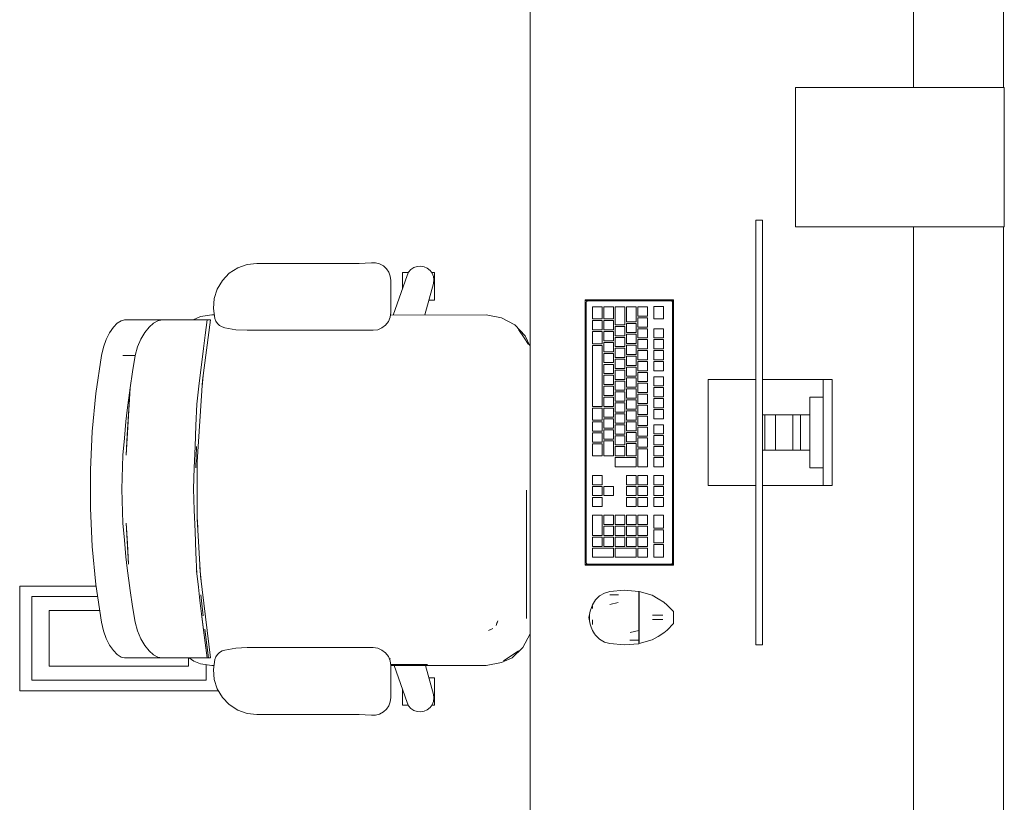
# Model space of a CAD drawing. Header units: millimetres. Extents: x 321 to 585, y -277 to 9.
# Tile 634 of 656: x 398.81 to 401.63, y -121.72 to -119.47. Entities that reach past the tile are written whole.
import ezdxf

# ---------------------------------------------------------------- set-up
doc = ezdxf.new("R2010")
doc.units = ezdxf.units.MM
doc.header["$MEASUREMENT"] = 0
for name, color, linetype, lineweight in [('IFC-Elemento construtivo genérico-Contorno', 253, 'Continuous', 5), ('IFC-Elemento de mobília-Contorno', 152, 'Continuous', 5), ('IFC-Elemento terminal-Contorno', 253, 'Continuous', 5), ('IFC-Laje-Contorno', 134, 'Continuous', 5), ('IFC-Pilar-Contorno', 83, 'Continuous', 5), ('IFC-Viga-Contorno', 66, 'Continuous', 5)]:
    doc.layers.add(name, color=color, linetype=linetype, lineweight=lineweight)

msp = doc.modelspace()

# ---------------------------------------------------------------- linework, layer by layer
at = {"layer": 'IFC-Elemento construtivo genérico-Contorno', "lineweight": 5}
for p, q in [((400.9206, -120.0494), (400.9206, -120.049)), ((400.9206, -120.049), (400.9397, -120.049)), ((400.9206, -120.0507), (400.9206, -120.0494)), ((400.9206, -120.0527), (400.9206, -120.0507)), ((400.9206, -120.0553), (400.9206, -120.0527)), ((400.9206, -120.0584), (400.9206, -120.0553)), ((400.9206, -120.0617), (400.9206, -120.0584)), ((400.9206, -121.2555), (400.9206, -120.0617)), ((400.9397, -120.0494), (400.9397, -120.049)), ((400.9397, -120.0507), (400.9397, -120.0494)), ((400.9397, -120.0527), (400.9397, -120.0507)), ((400.9397, -120.0553), (400.9397, -120.0527)), ((400.9397, -120.0584), (400.9397, -120.0553)), ((400.9397, -120.0617), (400.9397, -120.0584)), ((400.9397, -121.2555), (400.9397, -120.0617)), ((400.4301, -120.2776), (400.4325, -120.28)), ((400.4301, -121.0396), (400.4301, -120.2776)), ((400.4301, -120.2776), (400.6841, -120.2776)), ((400.4325, -120.28), (400.4342, -120.2817)), ((400.4332, -120.2839), (400.4339, -120.2824)), ((400.4332, -121.0332), (400.4332, -120.2839)), ((400.4338, -120.2794), (400.4351, -120.2801)), ((400.4339, -120.2824), (400.4342, -120.2817)), ((400.4342, -120.2817), (400.4364, -120.2807)), ((400.4342, -120.2817), (400.4356, -120.2811)), ((400.4351, -120.2801), (400.4358, -120.2804)), ((400.4356, -120.2811), (400.4364, -120.2807)), ((400.4364, -120.2807), (400.6777, -120.2807)), ((400.4507, -120.2978), (400.4785, -120.2978)), ((400.4507, -120.3325), (400.4507, -120.2978)), ((400.4785, -120.3325), (400.4785, -120.2978)), ((400.4833, -120.2978), (400.5111, -120.2978)), ((400.4833, -120.3325), (400.4833, -120.2978)), ((400.5111, -120.3325), (400.5111, -120.2978)), ((400.5159, -120.2978), (400.5437, -120.2978)), ((400.5159, -120.3492), (400.5159, -120.2978)), ((400.5437, -120.3492), (400.5437, -120.2978)), ((400.5485, -120.2978), (400.5762, -120.2978)), ((400.5485, -120.3404), (400.5485, -120.2978)), ((400.5762, -120.3404), (400.5762, -120.2978)), ((400.5811, -120.2978), (400.6088, -120.2978)), ((400.5811, -120.3243), (400.5811, -120.2978)), ((400.6088, -120.3243), (400.6088, -120.2978)), ((400.627, -120.2969), (400.6548, -120.2969)), ((400.627, -120.3322), (400.627, -120.2969)), ((400.6548, -120.3322), (400.6548, -120.2969)), ((400.6777, -120.2807), (400.679, -120.2801)), ((400.6777, -120.2807), (400.6793, -120.2814)), ((400.6777, -120.2807), (400.6785, -120.2811)), ((400.6785, -120.2811), (400.6793, -120.2814)), ((400.679, -120.2801), (400.6803, -120.2794)), ((400.6793, -120.2814), (400.68, -120.2817)), ((400.68, -120.2817), (400.6816, -120.28)), ((400.68, -120.2817), (400.6806, -120.2831)), ((400.68, -120.2817), (400.6809, -120.2839)), ((400.6806, -120.2831), (400.6807, -120.2835)), ((400.6807, -120.2835), (400.6809, -120.2839)), ((400.6809, -121.0332), (400.6809, -120.2839)), ((400.6812, -120.2833), (400.6822, -120.2813)), ((400.6812, -120.2833), (400.6816, -120.2826)), ((400.6816, -120.28), (400.6841, -120.2776)), ((400.6841, -121.0396), (400.6841, -120.2776)), ((400.5811, -120.3243), (400.6088, -120.3243)), ((400.4507, -120.3325), (400.4785, -120.3325)), ((400.4507, -120.3374), (400.4785, -120.3374)), ((400.4507, -120.3639), (400.4507, -120.3374)), ((400.4785, -120.3639), (400.4785, -120.3374)), ((400.4833, -120.3325), (400.5111, -120.3325)), ((400.4833, -120.3374), (400.5111, -120.3374)), ((400.4833, -120.3639), (400.4833, -120.3374)), ((400.5111, -120.3639), (400.5111, -120.3374)), ((400.5159, -120.3492), (400.5437, -120.3492)), ((400.5159, -120.354), (400.5437, -120.354)), ((400.5159, -120.3806), (400.5159, -120.354)), ((400.5437, -120.3806), (400.5437, -120.354)), ((400.5485, -120.3404), (400.5762, -120.3404)), ((400.5485, -120.3453), (400.5762, -120.3453)), ((400.5485, -120.3718), (400.5485, -120.3453)), ((400.5762, -120.3718), (400.5762, -120.3453)), ((400.5811, -120.3292), (400.6088, -120.3292)), ((400.5811, -120.3557), (400.5811, -120.3292)), ((400.6088, -120.3557), (400.6088, -120.3292)), ((400.627, -120.3322), (400.6548, -120.3322)), ((400.4507, -120.3639), (400.4785, -120.3639)), ((400.4507, -120.3687), (400.4785, -120.3687)), ((400.4507, -120.4035), (400.4507, -120.3687)), ((400.4785, -120.4035), (400.4785, -120.3687)), ((400.4833, -120.3639), (400.5111, -120.3639)), ((400.4833, -120.3687), (400.5111, -120.3687)), ((400.4833, -120.3953), (400.4833, -120.3687)), ((400.5111, -120.3953), (400.5111, -120.3687)), ((400.5159, -120.3806), (400.5437, -120.3806)), ((400.5485, -120.3718), (400.5762, -120.3718)), ((400.5485, -120.3766), (400.5762, -120.3766)), ((400.5485, -120.4032), (400.5485, -120.3766)), ((400.5762, -120.4032), (400.5762, -120.3766)), ((400.5811, -120.3557), (400.6088, -120.3557)), ((400.5811, -120.3605), (400.6088, -120.3605)), ((400.5811, -120.387), (400.5811, -120.3605)), ((400.6088, -120.387), (400.6088, -120.3605)), ((400.627, -120.3605), (400.6548, -120.3605)), ((400.627, -120.387), (400.627, -120.3605)), ((400.6548, -120.387), (400.6548, -120.3605)), ((400.4507, -120.4035), (400.4785, -120.4035)), ((400.4507, -120.4083), (400.4785, -120.4083)), ((400.4507, -120.5842), (400.4507, -120.4083)), ((400.4785, -120.5842), (400.4785, -120.4083)), ((400.4833, -120.3953), (400.5111, -120.3953)), ((400.4833, -120.4001), (400.5111, -120.4001)), ((400.4833, -120.4266), (400.4833, -120.4001)), ((400.5111, -120.4266), (400.5111, -120.4001)), ((400.5159, -120.3854), (400.5437, -120.3854)), ((400.5159, -120.4119), (400.5159, -120.3854)), ((400.5437, -120.4119), (400.5437, -120.3854)), ((400.5485, -120.4032), (400.5762, -120.4032)), ((400.5485, -120.408), (400.5762, -120.408)), ((400.5485, -120.4345), (400.5485, -120.408)), ((400.5762, -120.4345), (400.5762, -120.408)), ((400.5811, -120.387), (400.6088, -120.387)), ((400.5811, -120.3919), (400.6088, -120.3919)), ((400.5811, -120.4184), (400.5811, -120.3919)), ((400.6088, -120.4184), (400.6088, -120.3919)), ((400.627, -120.387), (400.6548, -120.387)), ((400.627, -120.3919), (400.6548, -120.3919)), ((400.627, -120.4184), (400.627, -120.3919)), ((400.6548, -120.4184), (400.6548, -120.3919)), ((400.4833, -120.4266), (400.5111, -120.4266)), ((400.4833, -120.4314), (400.5111, -120.4314)), ((400.4833, -120.458), (400.4833, -120.4314)), ((400.5111, -120.458), (400.5111, -120.4314)), ((400.5159, -120.4119), (400.5437, -120.4119)), ((400.5159, -120.4168), (400.5437, -120.4168)), ((400.5159, -120.4433), (400.5159, -120.4168)), ((400.5437, -120.4433), (400.5437, -120.4168)), ((400.5485, -120.4345), (400.5762, -120.4345)), ((400.5485, -120.4393), (400.5762, -120.4393)), ((400.5485, -120.4659), (400.5485, -120.4393)), ((400.5762, -120.4659), (400.5762, -120.4393)), ((400.5811, -120.4184), (400.6088, -120.4184)), ((400.5811, -120.4232), (400.6088, -120.4232)), ((400.5811, -120.4498), (400.5811, -120.4232)), ((400.6088, -120.4498), (400.6088, -120.4232)), ((400.627, -120.4184), (400.6548, -120.4184)), ((400.627, -120.4232), (400.6548, -120.4232)), ((400.627, -120.4498), (400.627, -120.4232)), ((400.6548, -120.4498), (400.6548, -120.4232)), ((400.4833, -120.458), (400.5111, -120.458)), ((400.4833, -120.4628), (400.5111, -120.4628)), ((400.4833, -120.4893), (400.4833, -120.4628)), ((400.5111, -120.4893), (400.5111, -120.4628)), ((400.5159, -120.4433), (400.5437, -120.4433)), ((400.5159, -120.4481), (400.5437, -120.4481)), ((400.5159, -120.4746), (400.5159, -120.4481)), ((400.5437, -120.4746), (400.5437, -120.4481)), ((400.5485, -120.4659), (400.5762, -120.4659)), ((400.5811, -120.4498), (400.6088, -120.4498)), ((400.5811, -120.4546), (400.6088, -120.4546)), ((400.5811, -120.4811), (400.5811, -120.4546)), ((400.6088, -120.4811), (400.6088, -120.4546)), ((400.627, -120.4498), (400.6548, -120.4498)), ((400.627, -120.4546), (400.6548, -120.4546)), ((400.627, -120.4811), (400.627, -120.4546)), ((400.6548, -120.4811), (400.6548, -120.4546)), ((400.4833, -120.4893), (400.5111, -120.4893)), ((400.4833, -120.4941), (400.5111, -120.4941)), ((400.4833, -120.5207), (400.4833, -120.4941)), ((400.5111, -120.5207), (400.5111, -120.4941)), ((400.5159, -120.4746), (400.5437, -120.4746)), ((400.5159, -120.4795), (400.5437, -120.4795)), ((400.5159, -120.506), (400.5159, -120.4795)), ((400.5437, -120.506), (400.5437, -120.4795)), ((400.5485, -120.4707), (400.5762, -120.4707)), ((400.5485, -120.4972), (400.5485, -120.4707)), ((400.5762, -120.4972), (400.5762, -120.4707)), ((400.5811, -120.4811), (400.6088, -120.4811)), ((400.5811, -120.4859), (400.6088, -120.4859)), ((400.5811, -120.5125), (400.5811, -120.4859)), ((400.6088, -120.5125), (400.6088, -120.4859)), ((400.627, -120.4811), (400.6548, -120.4811)), ((400.4833, -120.5207), (400.5111, -120.5207)), ((400.5159, -120.506), (400.5437, -120.506)), ((400.5159, -120.5108), (400.5437, -120.5108)), ((400.5159, -120.5373), (400.5159, -120.5108)), ((400.5437, -120.5373), (400.5437, -120.5108)), ((400.5485, -120.4972), (400.5762, -120.4972)), ((400.5485, -120.502), (400.5762, -120.502)), ((400.5485, -120.5286), (400.5485, -120.502)), ((400.5762, -120.5286), (400.5762, -120.502)), ((400.5811, -120.5125), (400.6088, -120.5125)), ((400.5811, -120.5173), (400.6088, -120.5173)), ((400.5811, -120.5438), (400.5811, -120.5173)), ((400.6088, -120.5438), (400.6088, -120.5173)), ((400.627, -120.4984), (400.6548, -120.4984)), ((400.627, -120.5249), (400.627, -120.4984)), ((400.6548, -120.5249), (400.6548, -120.4984)), ((400.7833, -120.811), (400.7833, -120.5062)), ((400.7833, -120.5062), (400.9206, -120.5062)), ((400.9397, -120.5062), (401.1008, -120.5062)), ((401.1008, -120.5062), (401.1041, -120.5062)), ((401.1041, -120.5062), (401.1071, -120.5062)), ((401.1071, -120.5062), (401.1098, -120.5062)), ((401.1098, -120.5062), (401.1118, -120.5062)), ((401.1118, -120.5062), (401.1131, -120.5062)), ((401.1131, -120.5062), (401.1135, -120.5062)), ((401.1135, -120.811), (401.1135, -120.5062)), ((401.1135, -120.5062), (401.1389, -120.5062)), ((401.1389, -120.811), (401.1389, -120.5062)), ((400.4833, -120.5255), (400.5111, -120.5255)), ((400.4833, -120.552), (400.4833, -120.5255)), ((400.4833, -120.552), (400.5111, -120.552)), ((400.5111, -120.552), (400.5111, -120.5255)), ((400.5159, -120.5373), (400.5437, -120.5373)), ((400.5159, -120.5422), (400.5437, -120.5422)), ((400.5159, -120.5687), (400.5159, -120.5422)), ((400.5437, -120.5687), (400.5437, -120.5422)), ((400.5485, -120.5286), (400.5762, -120.5286)), ((400.5485, -120.5334), (400.5762, -120.5334)), ((400.5485, -120.5599), (400.5485, -120.5334)), ((400.5762, -120.5599), (400.5762, -120.5334)), ((400.5811, -120.5438), (400.6088, -120.5438)), ((400.5811, -120.5486), (400.6088, -120.5486)), ((400.5811, -120.5752), (400.5811, -120.5486)), ((400.6088, -120.5752), (400.6088, -120.5486)), ((400.627, -120.5249), (400.6548, -120.5249)), ((400.627, -120.5297), (400.6548, -120.5297)), ((400.627, -120.5562), (400.627, -120.5297)), ((400.6548, -120.5562), (400.6548, -120.5297)), ((400.4833, -120.5569), (400.5111, -120.5569)), ((400.4833, -120.5834), (400.4833, -120.5569)), ((400.5111, -120.5834), (400.5111, -120.5569)), ((400.5159, -120.5687), (400.5437, -120.5687)), ((400.5159, -120.5735), (400.5437, -120.5735)), ((400.5159, -120.6001), (400.5159, -120.5735)), ((400.5437, -120.6001), (400.5437, -120.5735)), ((400.5485, -120.5599), (400.5762, -120.5599)), ((400.5485, -120.5648), (400.5762, -120.5648)), ((400.5485, -120.5913), (400.5485, -120.5648)), ((400.5762, -120.5913), (400.5762, -120.5648)), ((400.5811, -120.5752), (400.6088, -120.5752)), ((400.5811, -120.58), (400.6088, -120.58)), ((400.5811, -120.6065), (400.5811, -120.58)), ((400.6088, -120.6065), (400.6088, -120.58)), ((400.627, -120.5562), (400.6548, -120.5562)), ((400.627, -120.5611), (400.6548, -120.5611)), ((400.627, -120.5876), (400.627, -120.5611)), ((400.6548, -120.5876), (400.6548, -120.5611)), ((401.0754, -120.7602), (401.0754, -120.557)), ((401.0754, -120.557), (401.1135, -120.557)), ((400.4507, -120.5842), (400.4785, -120.5842)), ((400.4507, -120.589), (400.4785, -120.589)), ((400.4507, -120.6234), (400.4507, -120.589)), ((400.4785, -120.6234), (400.4785, -120.589)), ((400.4833, -120.5834), (400.5111, -120.5834)), ((400.4833, -120.5882), (400.5111, -120.5882)), ((400.4833, -120.6147), (400.4833, -120.5882)), ((400.5111, -120.6147), (400.5111, -120.5882)), ((400.5159, -120.6001), (400.5437, -120.6001)), ((400.5159, -120.6049), (400.5437, -120.6049)), ((400.5159, -120.6314), (400.5159, -120.6049)), ((400.5437, -120.6314), (400.5437, -120.6049)), ((400.5485, -120.5913), (400.5762, -120.5913)), ((400.5485, -120.5961), (400.5762, -120.5961)), ((400.5485, -120.6226), (400.5485, -120.5961)), ((400.5762, -120.6226), (400.5762, -120.5961)), ((400.5811, -120.6065), (400.6088, -120.6065)), ((400.627, -120.5876), (400.6548, -120.5876)), ((400.627, -120.5924), (400.6548, -120.5924)), ((400.627, -120.6189), (400.627, -120.5924)), ((400.6548, -120.6189), (400.6548, -120.5924)), ((400.9397, -120.6078), (400.946, -120.6078)), ((400.946, -120.7094), (400.946, -120.6078)), ((400.946, -120.6078), (400.9762, -120.6078)), ((400.9762, -120.7094), (400.9762, -120.6078)), ((400.9762, -120.6078), (401.0263, -120.6078)), ((401.0263, -120.7094), (401.0263, -120.6078)), ((401.0263, -120.6078), (401.0481, -120.6078)), ((401.0464, -120.6078), (401.0549, -120.6078)), ((401.0481, -120.7094), (401.0481, -120.6078)), ((401.0549, -120.6078), (401.0641, -120.6078)), ((401.0641, -120.6078), (401.0754, -120.6078)), ((400.4507, -120.6234), (400.4785, -120.6234)), ((400.4507, -120.6282), (400.4785, -120.6282)), ((400.4507, -120.6547), (400.4507, -120.6282)), ((400.4785, -120.6547), (400.4785, -120.6282)), ((400.4833, -120.6147), (400.5111, -120.6147)), ((400.4833, -120.6196), (400.5111, -120.6196)), ((400.4833, -120.6461), (400.4833, -120.6196)), ((400.5111, -120.6461), (400.5111, -120.6196)), ((400.5159, -120.6314), (400.5437, -120.6314)), ((400.5159, -120.6362), (400.5437, -120.6362)), ((400.5159, -120.6628), (400.5159, -120.6362)), ((400.5437, -120.6628), (400.5437, -120.6362)), ((400.5485, -120.6226), (400.5762, -120.6226)), ((400.5485, -120.6275), (400.5762, -120.6275)), ((400.5485, -120.654), (400.5485, -120.6275)), ((400.5762, -120.654), (400.5762, -120.6275)), ((400.5811, -120.6114), (400.6088, -120.6114)), ((400.5811, -120.6379), (400.5811, -120.6114)), ((400.6088, -120.6379), (400.6088, -120.6114)), ((400.627, -120.6189), (400.6548, -120.6189)), ((400.627, -120.6362), (400.6548, -120.6362)), ((400.627, -120.6627), (400.627, -120.6362)), ((400.6548, -120.6627), (400.6548, -120.6362)), ((400.4507, -120.6547), (400.4785, -120.6547)), ((400.4507, -120.6596), (400.4785, -120.6596)), ((400.4507, -120.6861), (400.4507, -120.6596)), ((400.4785, -120.6861), (400.4785, -120.6596)), ((400.4833, -120.6461), (400.5111, -120.6461)), ((400.4833, -120.6509), (400.5111, -120.6509)), ((400.4833, -120.6774), (400.4833, -120.6509)), ((400.5111, -120.6774), (400.5111, -120.6509)), ((400.5159, -120.6628), (400.5437, -120.6628)), ((400.5485, -120.654), (400.5762, -120.654)), ((400.5485, -120.6588), (400.5762, -120.6588)), ((400.5485, -120.6853), (400.5485, -120.6588)), ((400.5762, -120.6853), (400.5762, -120.6588)), ((400.5811, -120.6379), (400.6088, -120.6379)), ((400.5811, -120.6427), (400.6088, -120.6427)), ((400.5811, -120.6692), (400.5811, -120.6427)), ((400.6088, -120.6692), (400.6088, -120.6427)), ((400.627, -120.6627), (400.6548, -120.6627)), ((400.4507, -120.6861), (400.4785, -120.6861)), ((400.4507, -120.6909), (400.4785, -120.6909)), ((400.4507, -120.7255), (400.4507, -120.6909)), ((400.4785, -120.7255), (400.4785, -120.6909)), ((400.4833, -120.6774), (400.5111, -120.6774)), ((400.4833, -120.6823), (400.5111, -120.6823)), ((400.4833, -120.7255), (400.4833, -120.6823)), ((400.5111, -120.7255), (400.5111, -120.6823)), ((400.5159, -120.6676), (400.5437, -120.6676)), ((400.5159, -120.6941), (400.5159, -120.6676)), ((400.5437, -120.6941), (400.5437, -120.6676)), ((400.5485, -120.6853), (400.5762, -120.6853)), ((400.5485, -120.6902), (400.5762, -120.6902)), ((400.5485, -120.7255), (400.5485, -120.6902)), ((400.5762, -120.7255), (400.5762, -120.6902)), ((400.5811, -120.6692), (400.6088, -120.6692)), ((400.5811, -120.6741), (400.6088, -120.6741)), ((400.5811, -120.7006), (400.5811, -120.6741)), ((400.6088, -120.7006), (400.6088, -120.6741)), ((400.627, -120.6675), (400.6548, -120.6675)), ((400.627, -120.6941), (400.627, -120.6675)), ((400.627, -120.6941), (400.6548, -120.6941)), ((400.6548, -120.6941), (400.6548, -120.6675)), ((400.5159, -120.6941), (400.5437, -120.6941)), ((400.5159, -120.6989), (400.5437, -120.6989)), ((400.5159, -120.7255), (400.5159, -120.6989)), ((400.5437, -120.7255), (400.5437, -120.6989)), ((400.5811, -120.7006), (400.6088, -120.7006)), ((400.5811, -120.7054), (400.6088, -120.7054)), ((400.5811, -120.7568), (400.5811, -120.7054)), ((400.6088, -120.7568), (400.6088, -120.7054)), ((400.627, -120.6989), (400.6548, -120.6989)), ((400.627, -120.7254), (400.627, -120.6989)), ((400.6548, -120.7254), (400.6548, -120.6989)), ((400.9397, -120.7094), (400.946, -120.7094)), ((400.946, -120.7094), (400.9762, -120.7094)), ((400.9762, -120.7094), (401.0263, -120.7094)), ((401.0263, -120.7094), (401.0481, -120.7094)), ((401.0481, -120.7094), (401.0549, -120.7094)), ((401.0549, -120.7094), (401.0641, -120.7094)), ((401.0641, -120.7094), (401.0754, -120.7094)), ((400.4507, -120.7255), (400.4785, -120.7255)), ((400.4833, -120.7255), (400.5111, -120.7255)), ((400.5159, -120.7255), (400.5437, -120.7255)), ((400.5159, -120.7303), (400.5762, -120.7303)), ((400.5159, -120.7568), (400.5159, -120.7303)), ((400.5485, -120.7255), (400.5762, -120.7255)), ((400.5762, -120.7568), (400.5762, -120.7303)), ((400.627, -120.7254), (400.6548, -120.7254)), ((400.627, -120.7302), (400.6548, -120.7302)), ((400.627, -120.7568), (400.627, -120.7302)), ((400.6548, -120.7568), (400.6548, -120.7302)), ((400.5159, -120.7568), (400.5762, -120.7568)), ((400.5811, -120.7568), (400.6088, -120.7568)), ((400.627, -120.7568), (400.6548, -120.7568)), ((401.0754, -120.7602), (401.1135, -120.7602)), ((400.4507, -120.7819), (400.4785, -120.7819)), ((400.4507, -120.8085), (400.4507, -120.7819)), ((400.4785, -120.8085), (400.4785, -120.7819)), ((400.5485, -120.7819), (400.5762, -120.7819)), ((400.5485, -120.8085), (400.5485, -120.7819)), ((400.5762, -120.8085), (400.5762, -120.7819)), ((400.5811, -120.7819), (400.6088, -120.7819)), ((400.5811, -120.8085), (400.5811, -120.7819)), ((400.6088, -120.8085), (400.6088, -120.7819)), ((400.627, -120.7819), (400.6548, -120.7819)), ((400.627, -120.8085), (400.627, -120.7819)), ((400.6548, -120.8085), (400.6548, -120.7819)), ((400.4507, -120.8085), (400.4785, -120.8085)), ((400.4507, -120.8133), (400.4785, -120.8133)), ((400.4507, -120.8398), (400.4507, -120.8133)), ((400.4785, -120.8398), (400.4785, -120.8133)), ((400.4833, -120.8133), (400.5111, -120.8133)), ((400.4833, -120.8398), (400.4833, -120.8133)), ((400.5111, -120.8398), (400.5111, -120.8133)), ((400.5485, -120.8085), (400.5762, -120.8085)), ((400.5485, -120.8133), (400.5762, -120.8133)), ((400.5485, -120.8398), (400.5485, -120.8133)), ((400.5762, -120.8398), (400.5762, -120.8133)), ((400.5811, -120.8085), (400.6088, -120.8085)), ((400.5811, -120.8133), (400.6088, -120.8133)), ((400.5811, -120.8398), (400.5811, -120.8133)), ((400.6088, -120.8398), (400.6088, -120.8133)), ((400.627, -120.8085), (400.6548, -120.8085)), ((400.627, -120.8133), (400.6548, -120.8133)), ((400.627, -120.8398), (400.627, -120.8133)), ((400.6548, -120.8398), (400.6548, -120.8133)), ((400.7833, -120.811), (400.9206, -120.811)), ((400.9397, -120.811), (401.1008, -120.811)), ((401.1008, -120.811), (401.1041, -120.811)), ((401.1041, -120.811), (401.1071, -120.811)), ((401.1071, -120.811), (401.1098, -120.811)), ((401.1098, -120.811), (401.1118, -120.811)), ((401.1118, -120.811), (401.1131, -120.811)), ((401.1131, -120.811), (401.1135, -120.811)), ((401.1135, -120.811), (401.1389, -120.811)), ((400.4507, -120.8398), (400.4785, -120.8398)), ((400.4507, -120.8447), (400.4785, -120.8447)), ((400.4507, -120.8712), (400.4507, -120.8447)), ((400.4785, -120.8712), (400.4785, -120.8447)), ((400.4833, -120.8398), (400.5111, -120.8398)), ((400.5485, -120.8398), (400.5762, -120.8398)), ((400.5485, -120.8447), (400.5762, -120.8447)), ((400.5485, -120.8712), (400.5485, -120.8447)), ((400.5762, -120.8712), (400.5762, -120.8447)), ((400.5811, -120.8398), (400.6088, -120.8398)), ((400.5811, -120.8447), (400.6088, -120.8447)), ((400.5811, -120.8712), (400.5811, -120.8447)), ((400.6088, -120.8712), (400.6088, -120.8447)), ((400.627, -120.8398), (400.6548, -120.8398)), ((400.627, -120.8447), (400.6548, -120.8447)), ((400.627, -120.8712), (400.627, -120.8447)), ((400.6548, -120.8712), (400.6548, -120.8447)), ((400.4507, -120.8712), (400.4785, -120.8712)), ((400.5485, -120.8712), (400.5762, -120.8712)), ((400.5811, -120.8712), (400.6088, -120.8712)), ((400.627, -120.8712), (400.6548, -120.8712)), ((400.4507, -120.8962), (400.4785, -120.8962)), ((400.4507, -120.954), (400.4507, -120.8962)), ((400.4785, -120.954), (400.4785, -120.8962)), ((400.4833, -120.8962), (400.5111, -120.8962)), ((400.4833, -120.9227), (400.4833, -120.8962)), ((400.5111, -120.9227), (400.5111, -120.8962)), ((400.5159, -120.8962), (400.5437, -120.8962)), ((400.5159, -120.9227), (400.5159, -120.8962)), ((400.5437, -120.9227), (400.5437, -120.8962)), ((400.5485, -120.8962), (400.5762, -120.8962)), ((400.5485, -120.9227), (400.5485, -120.8962)), ((400.5762, -120.9227), (400.5762, -120.8962)), ((400.5811, -120.8962), (400.6088, -120.8962)), ((400.5811, -120.9227), (400.5811, -120.8962)), ((400.6088, -120.9227), (400.6088, -120.8962)), ((400.627, -120.8962), (400.6548, -120.8962)), ((400.627, -120.9329), (400.627, -120.8962)), ((400.6548, -120.9329), (400.6548, -120.8962)), ((400.4833, -120.9227), (400.5111, -120.9227)), ((400.4833, -120.9275), (400.5111, -120.9275)), ((400.4833, -120.954), (400.4833, -120.9275)), ((400.5111, -120.954), (400.5111, -120.9275)), ((400.5159, -120.9227), (400.5437, -120.9227)), ((400.5159, -120.9275), (400.5437, -120.9275)), ((400.5159, -120.954), (400.5159, -120.9275)), ((400.5437, -120.954), (400.5437, -120.9275)), ((400.5485, -120.9227), (400.5762, -120.9227)), ((400.5485, -120.9275), (400.5762, -120.9275)), ((400.5485, -120.954), (400.5485, -120.9275)), ((400.5762, -120.954), (400.5762, -120.9275)), ((400.5811, -120.9227), (400.6088, -120.9227)), ((400.5811, -120.9275), (400.6088, -120.9275)), ((400.5811, -120.954), (400.5811, -120.9275)), ((400.6088, -120.954), (400.6088, -120.9275)), ((400.627, -120.9329), (400.6548, -120.9329)), ((400.627, -120.9748), (400.627, -120.9381)), ((400.627, -120.9381), (400.6548, -120.9381)), ((400.6548, -120.9748), (400.6548, -120.9381)), ((400.4507, -120.954), (400.4785, -120.954)), ((400.4507, -120.9589), (400.4785, -120.9589)), ((400.4507, -120.9854), (400.4507, -120.9589)), ((400.4785, -120.9854), (400.4785, -120.9589)), ((400.4833, -120.954), (400.5111, -120.954)), ((400.4833, -120.9589), (400.5111, -120.9589)), ((400.4833, -120.9854), (400.4833, -120.9589)), ((400.5111, -120.9854), (400.5111, -120.9589)), ((400.5159, -120.954), (400.5437, -120.954)), ((400.5159, -120.9589), (400.5437, -120.9589)), ((400.5159, -120.9854), (400.5159, -120.9589)), ((400.5437, -120.9854), (400.5437, -120.9589)), ((400.5485, -120.954), (400.5762, -120.954)), ((400.5485, -120.9589), (400.5762, -120.9589)), ((400.5485, -120.9854), (400.5485, -120.9589)), ((400.5762, -120.9854), (400.5762, -120.9589)), ((400.5811, -120.954), (400.6088, -120.954)), ((400.5811, -120.9589), (400.6088, -120.9589)), ((400.5811, -120.9854), (400.5811, -120.9589)), ((400.6088, -120.9854), (400.6088, -120.9589)), ((400.627, -120.9748), (400.6548, -120.9748)), ((400.4507, -120.9854), (400.4785, -120.9854)), ((400.4507, -120.9902), (400.5111, -120.9902)), ((400.4507, -121.0167), (400.4507, -120.9902)), ((400.4833, -120.9854), (400.5111, -120.9854)), ((400.5111, -121.0167), (400.5111, -120.9902)), ((400.5159, -120.9854), (400.5437, -120.9854)), ((400.5159, -120.9902), (400.5762, -120.9902)), ((400.5159, -121.0167), (400.5159, -120.9902)), ((400.5485, -120.9854), (400.5762, -120.9854)), ((400.5762, -121.0167), (400.5762, -120.9902)), ((400.5811, -120.9854), (400.6088, -120.9854)), ((400.5811, -120.9902), (400.6088, -120.9902)), ((400.5811, -121.0167), (400.5811, -120.9902)), ((400.6088, -121.0167), (400.6088, -120.9902)), ((400.627, -121.0167), (400.627, -120.98)), ((400.627, -120.98), (400.6548, -120.98)), ((400.6548, -121.0167), (400.6548, -120.98)), ((400.4332, -121.0332), (400.4342, -121.0355)), ((400.4332, -121.0332), (400.4336, -121.034)), ((400.4507, -121.0167), (400.5111, -121.0167)), ((400.5159, -121.0167), (400.5762, -121.0167)), ((400.5811, -121.0167), (400.6088, -121.0167)), ((400.627, -121.0167), (400.6548, -121.0167)), ((400.6803, -121.0348), (400.6809, -121.0332)), ((400.6806, -121.034), (400.6809, -121.0332)), ((400.6809, -121.0332), (400.6816, -121.0345)), ((400.6809, -121.0332), (400.6822, -121.0358)), ((400.4301, -121.0396), (400.4325, -121.0371)), ((400.4301, -121.0396), (400.6841, -121.0396)), ((400.4325, -121.0371), (400.4342, -121.0355)), ((400.4336, -121.034), (400.4342, -121.0355)), ((400.4342, -121.0355), (400.4364, -121.0364)), ((400.4342, -121.0355), (400.4349, -121.0358)), ((400.4349, -121.0358), (400.4364, -121.0364)), ((400.4349, -121.0358), (400.4356, -121.0361)), ((400.4356, -121.0361), (400.4364, -121.0364)), ((400.4364, -121.0364), (400.6777, -121.0364)), ((400.6777, -121.0364), (400.68, -121.0355)), ((400.6777, -121.0364), (400.6785, -121.0361)), ((400.6777, -121.0364), (400.6781, -121.0362)), ((400.6777, -121.0364), (400.6784, -121.0367)), ((400.6781, -121.0362), (400.6785, -121.0361)), ((400.6784, -121.0367), (400.679, -121.037)), ((400.68, -121.0355), (400.6803, -121.0348)), ((400.68, -121.0355), (400.6816, -121.0371)), ((400.6803, -121.0348), (400.6806, -121.034)), ((400.6816, -121.0345), (400.6822, -121.0358)), ((400.6816, -121.0371), (400.6841, -121.0396)), ((400.4855, -121.1195), (400.5011, -121.1149)), ((400.5011, -121.1149), (400.5424, -121.1113)), ((400.5424, -121.1113), (400.5838, -121.1146)), ((400.5838, -121.1196), (400.5838, -121.1146)), ((400.5838, -121.1165), (400.5854, -121.1165)), ((400.5854, -121.1149), (400.6226, -121.1259)), ((400.5854, -121.1249), (400.5854, -121.1149)), ((400.4508, -121.1529), (400.4568, -121.1434)), ((400.4568, -121.1434), (400.4596, -121.1391)), ((400.4596, -121.1391), (400.4714, -121.1278)), ((400.4714, -121.1278), (400.4855, -121.1195)), ((400.5011, -121.1249), (400.5261, -121.1245)), ((400.5838, -121.1214), (400.5838, -121.1189)), ((400.5838, -121.1247), (400.5838, -121.1196)), ((400.5838, -121.1263), (400.5838, -121.1238)), ((400.5838, -121.1384), (400.5838, -121.1247)), ((400.5838, -121.1397), (400.5838, -121.133)), ((400.5838, -121.1522), (400.5838, -121.1384)), ((400.5838, -121.1531), (400.5838, -121.1464)), ((400.5854, -121.1386), (400.5854, -121.1249)), ((400.5854, -121.1523), (400.5854, -121.1386)), ((400.6226, -121.1259), (400.6399, -121.1355)), ((400.6399, -121.1355), (400.6561, -121.1455)), ((400.6561, -121.1455), (400.6657, -121.1539)), ((400.4426, -121.1805), (400.4442, -121.1709)), ((400.4442, -121.1709), (400.4508, -121.1529)), ((400.4508, -121.1637), (400.4508, -121.1562)), ((400.4508, -121.1637), (400.4508, -121.1594)), ((400.5011, -121.1523), (400.5251, -121.1467)), ((400.5838, -121.1709), (400.5838, -121.1522)), ((400.5838, -121.1531), (400.5854, -121.1531)), ((400.5838, -121.1714), (400.5838, -121.1623)), ((400.5838, -121.1897), (400.5838, -121.1709)), ((400.5854, -121.171), (400.5854, -121.1523)), ((400.5854, -121.1897), (400.5854, -121.171)), ((400.6657, -121.1539), (400.6841, -121.1724)), ((400.6841, -121.1748), (400.6841, -121.1724)), ((400.441, -121.1897), (400.4426, -121.1805)), ((400.441, -121.1897), (400.4426, -121.199)), ((400.4426, -121.199), (400.4426, -121.1805)), ((400.4426, -121.199), (400.4442, -121.2086)), ((400.4508, -121.2092), (400.4508, -121.1962)), ((400.4508, -121.2027), (400.4508, -121.1962)), ((400.5838, -121.1897), (400.5838, -121.1806)), ((400.5838, -121.1897), (400.5854, -121.1897)), ((400.5838, -121.1989), (400.5838, -121.1897)), ((400.5838, -121.2085), (400.5838, -121.1897)), ((400.5854, -121.2084), (400.5854, -121.1897)), ((400.6235, -121.183), (400.6282, -121.183)), ((400.6235, -121.1957), (400.6282, -121.1957)), ((400.6282, -121.183), (400.6333, -121.183)), ((400.6282, -121.1957), (400.6333, -121.1957)), ((400.6333, -121.183), (400.6384, -121.183)), ((400.6333, -121.1957), (400.6384, -121.1957)), ((400.6384, -121.183), (400.6431, -121.183)), ((400.6384, -121.1957), (400.6431, -121.1957)), ((400.6431, -121.183), (400.6472, -121.183)), ((400.6431, -121.1957), (400.6472, -121.1957)), ((400.6472, -121.183), (400.6503, -121.183)), ((400.6472, -121.1957), (400.6503, -121.1957)), ((400.6503, -121.183), (400.6523, -121.183)), ((400.6503, -121.1957), (400.6523, -121.1957)), ((400.6523, -121.183), (400.653, -121.183)), ((400.6523, -121.1957), (400.653, -121.1957)), ((400.6841, -121.1772), (400.6841, -121.1748)), ((400.6841, -121.1791), (400.6841, -121.1772)), ((400.6841, -121.1811), (400.6841, -121.1791)), ((400.6841, -121.1854), (400.6841, -121.1811)), ((400.6841, -121.1897), (400.6841, -121.1854)), ((400.6841, -121.194), (400.6841, -121.1897)), ((400.6841, -121.1984), (400.6841, -121.194)), ((400.6841, -121.2003), (400.6841, -121.1984)), ((400.6841, -121.2022), (400.6841, -121.2003)), ((400.6841, -121.2046), (400.6841, -121.2022)), ((400.4442, -121.2086), (400.4476, -121.2176)), ((400.4476, -121.2176), (400.4508, -121.2265)), ((400.4508, -121.2265), (400.4568, -121.236)), ((400.5597, -121.2328), (400.5838, -121.2273)), ((400.5838, -121.2172), (400.5838, -121.208)), ((400.5838, -121.2273), (400.5838, -121.2085)), ((400.5838, -121.233), (400.5838, -121.2263)), ((400.5838, -121.241), (400.5838, -121.2273)), ((400.5854, -121.2272), (400.5854, -121.2084)), ((400.5854, -121.2409), (400.5854, -121.2272)), ((400.6561, -121.234), (400.6657, -121.2255)), ((400.6657, -121.2255), (400.6841, -121.207)), ((400.6841, -121.207), (400.6841, -121.2046)), ((400.4568, -121.236), (400.4596, -121.2403)), ((400.4596, -121.2403), (400.4714, -121.2517)), ((400.4714, -121.2517), (400.4855, -121.2599)), ((400.5588, -121.255), (400.5838, -121.2548)), ((400.5838, -121.2464), (400.5838, -121.2397)), ((400.5838, -121.2548), (400.5838, -121.241)), ((400.5838, -121.2531), (400.5854, -121.2531)), ((400.5838, -121.2562), (400.5838, -121.2547)), ((400.5838, -121.2598), (400.5838, -121.2548)), ((400.5838, -121.2579), (400.5838, -121.2562)), ((400.5854, -121.2546), (400.5854, -121.2409)), ((400.5854, -121.2646), (400.6226, -121.2535)), ((400.5854, -121.2646), (400.5854, -121.2546)), ((400.6226, -121.2535), (400.6399, -121.244)), ((400.6399, -121.244), (400.6561, -121.234)), ((400.9206, -121.2588), (400.9206, -121.2555)), ((400.9206, -121.2618), (400.9206, -121.2588)), ((400.9397, -121.2588), (400.9397, -121.2555)), ((400.9397, -121.2618), (400.9397, -121.2588)), ((400.4855, -121.2599), (400.5011, -121.2646)), ((400.5011, -121.2646), (400.5424, -121.2682)), ((400.5424, -121.2682), (400.5838, -121.2649)), ((400.5838, -121.2613), (400.5838, -121.2596)), ((400.5838, -121.2649), (400.5838, -121.2598)), ((400.5838, -121.263), (400.5854, -121.263)), ((400.9206, -121.2644), (400.9206, -121.2618)), ((400.9206, -121.2665), (400.9206, -121.2644)), ((400.9206, -121.2677), (400.9206, -121.2665)), ((400.9206, -121.2682), (400.9206, -121.2677)), ((400.9206, -121.2682), (400.9397, -121.2682)), ((400.9397, -121.2644), (400.9397, -121.2618)), ((400.9397, -121.2665), (400.9397, -121.2644)), ((400.9397, -121.2677), (400.9397, -121.2665)), ((400.9397, -121.2682), (400.9397, -121.2677))]:
    msp.add_line(p, q, dxfattribs=at)
at = {"layer": 'IFC-Elemento de mobília-Contorno', "color": 7, "lineweight": 5}
for p, q in [((399.4323, -120.186), (399.4593, -120.1763)), ((399.4593, -120.1763), (399.4878, -120.173)), ((399.4878, -120.173), (399.7809, -120.173)), ((399.7809, -120.173), (399.7986, -120.1726)), ((399.7986, -120.1726), (399.8162, -120.1712)), ((399.8162, -120.1712), (399.8283, -120.1715)), ((399.8283, -120.1715), (399.84, -120.1745)), ((399.84, -120.1745), (399.8506, -120.1803)), ((399.8506, -120.1803), (399.8596, -120.1884)), ((399.9299, -120.1907), (399.9382, -120.185)), ((399.9382, -120.185), (399.9477, -120.1816)), ((399.9477, -120.1816), (399.9578, -120.1808)), ((399.9578, -120.1808), (399.9677, -120.1825)), ((399.9677, -120.1825), (399.9769, -120.1867)), ((399.3883, -120.2221), (399.4082, -120.2015)), ((399.4082, -120.2015), (399.4323, -120.186)), ((399.8596, -120.1884), (399.8664, -120.1984)), ((399.8664, -120.1984), (399.8706, -120.2098)), ((399.8706, -120.2098), (399.8721, -120.2218)), ((399.8792, -120.3214), (399.9187, -120.2073)), ((399.9055, -120.1996), (399.9071, -120.1996)), ((399.9055, -120.2454), (399.9055, -120.1996)), ((399.9071, -120.1996), (399.9117, -120.1996)), ((399.9117, -120.1996), (399.919, -120.1996)), ((399.9187, -120.2073), (399.9232, -120.1983)), ((399.919, -120.1996), (399.9226, -120.1996)), ((399.9232, -120.1983), (399.9299, -120.1907)), ((399.9769, -120.1867), (399.9847, -120.193)), ((399.9847, -120.193), (399.9907, -120.2012)), ((399.9895, -120.1996), (399.9911, -120.1996)), ((399.9907, -120.2012), (399.9944, -120.2106)), ((399.9911, -120.1996), (399.9957, -120.1996)), ((399.9944, -120.2106), (399.9956, -120.2206)), ((399.9957, -120.1996), (399.9972, -120.1996)), ((399.9972, -120.2789), (399.9972, -120.1996)), ((399.3736, -120.2467), (399.3883, -120.2221)), ((399.8721, -120.3143), (399.8721, -120.2218)), ((399.9697, -120.3211), (399.9942, -120.2305)), ((399.9942, -120.2305), (399.9956, -120.2206)), ((399.3649, -120.274), (399.3736, -120.2467)), ((399.3626, -120.3026), (399.3649, -120.274)), ((399.9812, -120.2789), (399.9838, -120.2789)), ((399.9838, -120.2789), (399.9911, -120.2789)), ((399.9911, -120.2789), (399.9957, -120.2789)), ((399.9957, -120.2789), (399.9972, -120.2789)), ((399.3047, -120.3354), (399.3254, -120.3257)), ((399.3254, -120.3257), (399.3581, -120.3206)), ((399.3581, -120.3206), (399.3653, -120.3206)), ((399.3626, -120.3026), (399.3669, -120.331)), ((399.8703, -120.3274), (399.8721, -120.3143)), ((399.8711, -120.3214), (400.1455, -120.3206)), ((400.1455, -120.3206), (400.1895, -120.3292)), ((399.0753, -120.3564), (399.0864, -120.345)), ((399.0864, -120.345), (399.0973, -120.3378)), ((399.0973, -120.3378), (399.1076, -120.3354)), ((399.1076, -120.3354), (399.2156, -120.3354)), ((399.1777, -120.3561), (399.1906, -120.3448)), ((399.1906, -120.3448), (399.2034, -120.3378)), ((399.2034, -120.3378), (399.2156, -120.3354)), ((399.2156, -120.3354), (399.2507, -120.3354)), ((399.2507, -120.3354), (399.2804, -120.3354)), ((399.2804, -120.3354), (399.3046, -120.3354)), ((399.3046, -120.3354), (399.3231, -120.3354)), ((399.3231, -120.3354), (399.3358, -120.3354)), ((399.3312, -120.5093), (399.3543, -120.3354)), ((399.3358, -120.3354), (399.3427, -120.3354)), ((399.3385, -120.3793), (399.3444, -120.3354)), ((399.3427, -120.3354), (399.3438, -120.3354)), ((399.3438, -120.3354), (399.3444, -120.3354)), ((399.3444, -120.3354), (399.3448, -120.3354)), ((399.3448, -120.3354), (399.3482, -120.3354)), ((399.3482, -120.3354), (399.3529, -120.3354)), ((399.3529, -120.3354), (399.3543, -120.3354)), ((399.3669, -120.331), (399.3699, -120.3387)), ((399.3699, -120.3387), (399.3745, -120.3456)), ((399.3745, -120.3456), (399.3805, -120.3513)), ((399.3805, -120.3513), (399.3876, -120.3556)), ((399.8467, -120.3583), (399.8572, -120.3502)), ((399.8572, -120.3502), (399.8653, -120.3397)), ((399.8653, -120.3397), (399.8703, -120.3274)), ((400.1895, -120.3292), (400.2285, -120.3498)), ((400.2285, -120.3498), (400.258, -120.3807)), ((399.0549, -120.3911), (399.0646, -120.3719)), ((399.0646, -120.3719), (399.0753, -120.3564)), ((399.1541, -120.3905), (399.1653, -120.3714)), ((399.1653, -120.3714), (399.1777, -120.3561)), ((399.3339, -120.4178), (399.3385, -120.3793)), ((399.3876, -120.3556), (399.3955, -120.3582)), ((399.3955, -120.3582), (399.4271, -120.3634)), ((399.4271, -120.3634), (399.4591, -120.3651)), ((399.4591, -120.3651), (399.8213, -120.3651)), ((399.8213, -120.3651), (399.8344, -120.3634)), ((399.8344, -120.3634), (399.8467, -120.3583)), ((400.2386, -120.3627), (400.255, -120.387)), ((400.258, -120.3807), (400.2721, -120.4119)), ((399.0468, -120.4133), (399.0549, -120.3911)), ((399.1447, -120.4129), (399.1541, -120.3905)), ((400.255, -120.387), (400.2672, -120.4055)), ((399.0254, -120.5464), (399.0411, -120.4379)), ((399.0411, -120.4379), (399.0468, -120.4133)), ((399.1029, -120.4379), (399.1382, -120.4379)), ((399.1303, -120.4839), (399.1382, -120.4379)), ((399.1382, -120.4379), (399.1447, -120.4129)), ((399.3293, -120.4563), (399.3339, -120.4178)), ((400.2721, -120.4119), (400.2725, -120.4137)), ((399.3221, -120.5167), (399.3293, -120.4563)), ((399.1234, -120.53), (399.1303, -120.4839)), ((399.3301, -120.5262), (399.3331, -120.4948)), ((399.3149, -120.5772), (399.3221, -120.5167)), ((399.3161, -120.7428), (399.3312, -120.5093)), ((399.0148, -120.6557), (399.0254, -120.5464)), ((399.1119, -120.724), (399.1234, -120.53)), ((399.1154, -120.5939), (399.1234, -120.53)), ((399.1189, -120.606), (399.1234, -120.53)), ((399.3124, -120.638), (399.3149, -120.5772)), ((399.1112, -120.6266), (399.1154, -120.5939)), ((399.1154, -120.665), (399.1189, -120.606)), ((399.1069, -120.6751), (399.1112, -120.6266)), ((399.0095, -120.7655), (399.0148, -120.6557)), ((399.1119, -120.724), (399.1154, -120.665)), ((399.31, -120.6989), (399.3124, -120.638)), ((399.1026, -120.7237), (399.1069, -120.6751)), ((399.3076, -120.7597), (399.31, -120.6989)), ((399.3119, -120.7597), (399.3144, -120.6989)), ((399.0993, -120.8212), (399.1026, -120.7237)), ((399.3161, -120.7428), (399.3164, -120.9064)), ((399.0094, -120.8756), (399.0095, -120.7655)), ((399.3052, -120.8206), (399.3076, -120.7597)), ((399.0993, -120.8212), (399.1026, -120.9187)), ((399.3052, -120.8206), (399.3076, -120.8814)), ((400.2617, -121.0244), (400.2617, -120.8242)), ((399.0094, -120.8756), (399.0148, -120.9854)), ((399.3076, -120.8814), (399.31, -120.9423)), ((399.1026, -120.9187), (399.107, -120.9672)), ((399.1119, -120.9184), (399.1155, -120.9773)), ((399.1119, -120.9184), (399.119, -121.0363)), ((399.3164, -120.9005), (399.3178, -120.9312)), ((399.3164, -120.9064), (399.3254, -121.0695)), ((399.31, -120.9423), (399.3124, -121.0031)), ((400.2617, -121.1925), (400.2617, -120.9243)), ((399.107, -120.9672), (399.1113, -121.0158)), ((399.0148, -120.9854), (399.0254, -121.0947)), ((399.1155, -120.9773), (399.119, -121.0363)), ((399.3124, -121.0031), (399.3149, -121.0639)), ((399.1113, -121.0158), (399.1154, -121.0484)), ((399.1154, -121.0484), (399.1235, -121.1124)), ((399.3145, -121.0552), (399.3195, -121.1024)), ((399.3241, -121.046), (399.3272, -121.0842)), ((399.3254, -121.0695), (399.3543, -121.3058)), ((399.0254, -121.0947), (399.0411, -121.2032)), ((399.1235, -121.1124), (399.1304, -121.1579)), ((399.3195, -121.1024), (399.3241, -121.1409)), ((399.3241, -121.1409), (399.3287, -121.1794)), ((399.3264, -121.1244), (399.3337, -121.1849)), ((399.1304, -121.1579), (399.1382, -121.2032)), ((399.3287, -121.1794), (399.3385, -121.2618)), ((399.3287, -121.1794), (399.3333, -121.2179)), ((400.1742, -121.2121), (400.1796, -121.1991)), ((400.1769, -121.2057), (400.1796, -121.1991)), ((399.0411, -121.2032), (399.0468, -121.2278)), ((399.0468, -121.2278), (399.0549, -121.2501)), ((399.1382, -121.2032), (399.1447, -121.2282)), ((399.1447, -121.2282), (399.154, -121.2507)), ((399.3333, -121.2179), (399.3385, -121.2618)), ((399.3383, -121.2233), (399.3482, -121.3058)), ((399.3383, -121.2233), (399.3429, -121.2618)), ((400.1522, -121.2266), (400.1652, -121.2212)), ((400.1522, -121.2266), (400.1588, -121.2238)), ((400.1588, -121.2238), (400.1652, -121.2212)), ((400.1742, -121.2121), (400.1769, -121.2057)), ((399.0549, -121.2501), (399.0646, -121.2692)), ((399.154, -121.2507), (399.1653, -121.2697)), ((400.2516, -121.2755), (400.2721, -121.2364)), ((400.2721, -121.2364), (400.2725, -121.2346)), ((399.0646, -121.2692), (399.0753, -121.2847)), ((399.0753, -121.2847), (399.0864, -121.2962)), ((399.1653, -121.2697), (399.1777, -121.2851)), ((399.1777, -121.2851), (399.1906, -121.2964)), ((399.3385, -121.2618), (399.3443, -121.3058)), ((399.3429, -121.2618), (399.3482, -121.3058)), ((399.3805, -121.2898), (399.3876, -121.2856)), ((399.3876, -121.2856), (399.3955, -121.2829)), ((399.3955, -121.2829), (399.4271, -121.2778)), ((399.4271, -121.2778), (399.4591, -121.2761)), ((399.4591, -121.2761), (399.8213, -121.2761)), ((399.8213, -121.2761), (399.8344, -121.2778)), ((399.8344, -121.2778), (399.8467, -121.2829)), ((399.8467, -121.2829), (399.8572, -121.2909)), ((400.2144, -121.3019), (400.2386, -121.2856)), ((400.2207, -121.305), (400.2516, -121.2755)), ((399.0864, -121.2962), (399.0973, -121.3033)), ((399.0973, -121.3033), (399.1076, -121.3058)), ((399.1076, -121.3058), (399.2156, -121.3058)), ((399.1906, -121.2964), (399.2034, -121.3034)), ((399.2034, -121.3034), (399.2156, -121.3058)), ((399.2156, -121.3058), (399.2507, -121.3058)), ((399.2507, -121.3058), (399.2804, -121.3058)), ((399.2804, -121.3058), (399.3046, -121.3058)), ((399.2935, -121.3058), (399.3063, -121.3148)), ((399.3046, -121.3058), (399.3231, -121.3058)), ((399.3063, -121.3148), (399.3254, -121.3226)), ((399.3231, -121.3058), (399.3358, -121.3058)), ((399.3358, -121.3058), (399.3427, -121.3058)), ((399.3427, -121.3058), (399.3438, -121.3058)), ((399.3438, -121.3058), (399.3443, -121.3058)), ((399.3443, -121.3058), (399.3448, -121.3058)), ((399.3448, -121.3058), (399.3482, -121.3058)), ((399.3482, -121.3058), (399.3529, -121.3058)), ((399.3529, -121.3058), (399.3543, -121.3058)), ((399.3626, -121.3385), (399.3669, -121.3102)), ((399.3669, -121.3102), (399.3699, -121.3025)), ((399.3699, -121.3025), (399.3745, -121.2956)), ((399.3745, -121.2956), (399.3805, -121.2898)), ((399.8572, -121.2909), (399.8653, -121.3015)), ((399.8653, -121.3015), (399.8703, -121.3137)), ((399.8682, -121.3086), (399.8715, -121.3086)), ((399.8703, -121.3137), (399.8721, -121.3269)), ((400.1895, -121.3191), (400.2207, -121.305)), ((400.1959, -121.3141), (400.2144, -121.3019)), ((399.3254, -121.3226), (399.3581, -121.3278)), ((399.3581, -121.3278), (399.3642, -121.3277)), ((399.3626, -121.3385), (399.3649, -121.3671)), ((399.8717, -121.3242), (399.9774, -121.3242)), ((399.8721, -121.4194), (399.8721, -121.3269)), ((399.8721, -121.3269), (400.1455, -121.3278)), ((399.8817, -121.3269), (399.9187, -121.4339)), ((399.9717, -121.3272), (399.9942, -121.4106)), ((400.1455, -121.3278), (400.1895, -121.3191)), ((399.3649, -121.3671), (399.3736, -121.3944)), ((399.9812, -121.3623), (399.9838, -121.3623)), ((399.9838, -121.3623), (399.9911, -121.3623)), ((399.9911, -121.3623), (399.9957, -121.3623)), ((399.9957, -121.3623), (399.9972, -121.3623)), ((399.9972, -121.4416), (399.9972, -121.3623)), ((399.3736, -121.3944), (399.3883, -121.419)), ((399.9055, -121.4416), (399.9055, -121.3957)), ((399.3883, -121.419), (399.4082, -121.4396)), ((399.8706, -121.4314), (399.8721, -121.4194)), ((399.9942, -121.4106), (399.9956, -121.4206)), ((399.9944, -121.4306), (399.9956, -121.4206)), ((399.4082, -121.4396), (399.4323, -121.4552)), ((399.4323, -121.4552), (399.4593, -121.4648)), ((399.8506, -121.4608), (399.8596, -121.4527)), ((399.8596, -121.4527), (399.8664, -121.4427)), ((399.8664, -121.4427), (399.8706, -121.4314)), ((399.9055, -121.4416), (399.9071, -121.4416)), ((399.9071, -121.4416), (399.9117, -121.4416)), ((399.9117, -121.4416), (399.919, -121.4416)), ((399.9187, -121.4339), (399.9232, -121.4429)), ((399.919, -121.4416), (399.9226, -121.4416)), ((399.9232, -121.4429), (399.9299, -121.4505)), ((399.9299, -121.4505), (399.9382, -121.4561)), ((399.9382, -121.4561), (399.9477, -121.4595)), ((399.9677, -121.4586), (399.9769, -121.4545)), ((399.9769, -121.4545), (399.9847, -121.4481)), ((399.9847, -121.4481), (399.9907, -121.44)), ((399.9895, -121.4416), (399.9911, -121.4416)), ((399.9907, -121.44), (399.9944, -121.4306)), ((399.9911, -121.4416), (399.9957, -121.4416)), ((399.9957, -121.4416), (399.9972, -121.4416)), ((399.4593, -121.4648), (399.4878, -121.4681)), ((399.4878, -121.4681), (399.7809, -121.4681)), ((399.7809, -121.4681), (399.7986, -121.4686)), ((399.7986, -121.4686), (399.8162, -121.4699)), ((399.8162, -121.4699), (399.8283, -121.4697)), ((399.8283, -121.4697), (399.84, -121.4666)), ((399.84, -121.4666), (399.8506, -121.4608)), ((399.9477, -121.4595), (399.9578, -121.4604)), ((399.9578, -121.4604), (399.9677, -121.4586))]:
    msp.add_line(p, q, dxfattribs=at)
at = {"layer": 'IFC-Elemento terminal-Contorno', "color": 7, "lineweight": 5}
for p, q in [((398.8064, -121.3997), (398.8064, -121.0997)), ((398.8064, -121.0997), (399.0261, -121.0997)), ((398.8414, -121.3697), (398.8414, -121.1297)), ((398.8414, -121.1297), (399.0304, -121.1297)), ((398.8914, -121.3297), (398.8914, -121.1697)), ((398.8914, -121.1697), (399.0362, -121.1697)), ((399.2914, -121.3297), (399.2914, -121.3058)), ((398.8914, -121.3297), (399.2914, -121.3297)), ((399.3414, -121.3697), (399.3414, -121.3251)), ((398.8414, -121.3697), (399.3414, -121.3697)), ((398.8064, -121.3997), (399.3764, -121.3997)), ((399.3764, -121.3997), (399.3764, -121.3991))]:
    msp.add_line(p, q, dxfattribs=at)
at = {"layer": 'IFC-Laje-Contorno', "color": 7, "lineweight": 5}
for p, q in [((400.2725, -123.8838), (400.2725, -112.898)), ((401.3725, -119.6684), (401.3725, -115.1484)), ((401.3725, -123.8838), (401.3725, -120.0684))]:
    msp.add_line(p, q, dxfattribs=at)
at = {"layer": 'IFC-Pilar-Contorno', "color": 7, "lineweight": 5}
for p, q in [((401.0336, -119.7361), (401.0336, -119.6684)), ((401.0336, -119.6684), (401.2111, -119.6684)), ((401.2111, -119.6684), (401.5322, -119.6684)), ((401.5322, -119.6684), (401.6336, -119.6684)), ((401.6336, -119.7867), (401.6336, -119.6684)), ((401.0336, -119.9501), (401.0336, -119.7361)), ((401.6336, -120.0008), (401.6336, -119.7867)), ((401.0336, -120.0684), (401.0336, -119.9501)), ((401.6336, -120.0684), (401.6336, -120.0008)), ((401.0336, -120.0684), (401.1351, -120.0684)), ((401.1351, -120.0684), (401.3125, -120.0684)), ((401.3125, -120.0684), (401.6336, -120.0684))]:
    msp.add_line(p, q, dxfattribs=at)
at = {"layer": 'IFC-Viga-Contorno', "color": 7, "lineweight": 5}
for p, q in [((401.6317, -119.6684), (401.6317, -115.1484)), ((401.6317, -128.5034), (401.6317, -120.0684))]:
    msp.add_line(p, q, dxfattribs=at)

doc.saveas('drawing.dxf')
